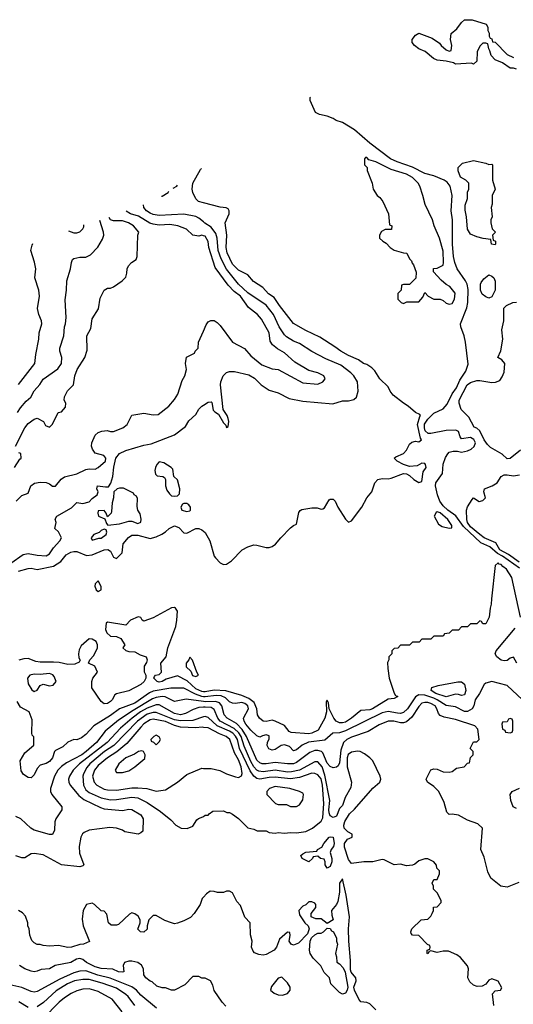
# Model space of a CAD drawing. Header units: inches. Extents: x 1793389 to 1900389, y 320802 to 470796.
# Tile 747 of 752: x 1858795 to 1862030, y 463317 to 469760. Entities that reach past the tile are written whole.
import ezdxf

# ---------------------------------------------------------------- set-up
doc = ezdxf.new("R2010")
doc.units = ezdxf.units.IN
doc.header["$MEASUREMENT"] = 0
doc.layers.add('B8456', color=7, linetype='Continuous')
doc.layers.add('B8466', color=7, linetype='Continuous')

msp = doc.modelspace()

# ---------------------------------------------------------------- linework, layer by layer
at = {"layer": 'B8456', "color": 2}
for points, elevation in [([(1860000, 468561.9), (1859968, 468570), (1859950, 468588), (1859929, 468630), (1859925.2, 468650), (1859929.5, 468690), (1859980.8, 468779.2), (1859987.3, 468785.4)], 274), ([(1859800.5, 468657.3), (1859826, 468670), (1859829.3, 468677.1)], 278), ([(1859724.1, 468604.5), (1859730, 468606), (1859768, 468630), (1859771.7, 468637.4)], 278), ([(1860000, 468436), (1859970, 468461.6), (1859950, 468471.2), (1859870, 468486.3), (1859710, 468478.4), (1859670, 468485.6), (1859650, 468494.5), (1859627, 468510), (1859609.6, 468530), (1859606.4, 468549.2)], 278), ([(1860000, 468346.5), (1859990, 468349), (1859970, 468344), (1859930, 468348.7), (1859888.7, 468390), (1859831.7, 468411.7), (1859779.1, 468419.1), (1859710, 468415.4), (1859670, 468421.1), (1859648.9, 468428.9), (1859574.8, 468474.8), (1859521.2, 468490), (1859493.9, 468507.1)], 282), ([(1858769, 466970), (1858828.7, 467090), (1858850, 467118), (1858890, 467144.7), (1858910, 467151.3), (1858950.9, 467130.9), (1858965.4, 467105.4), (1858990, 467094), (1859010, 467114), (1859048, 467190), (1859070, 467194), (1859096.4, 467223.6), (1859098, 467250), (1859088, 467270), (1859088.4, 467291.6), (1859108.9, 467331.1), (1859148, 467370), (1859157.2, 467430), (1859173.2, 467470), (1859222.7, 467550), (1859238, 467598), (1859235.3, 467690), (1859262, 467738), (1859270, 467802), (1859312.9, 467867.1), (1859323.1, 467936.9), (1859348, 467990), (1859370, 468002), (1859390, 468002), (1859410, 468012), (1859468, 468050), (1859490, 468074), (1859498, 468102), (1859499, 468130), (1859508, 468150), (1859528.9, 468171.1), (1859558, 468190), (1859566, 468210), (1859568.7, 468350), (1859575.3, 468370), (1859542, 468410), (1859509, 468430), (1859470, 468444.2), (1859410, 468444.2), (1859389.7, 468449.7), (1859381.4, 468466.3)], 286), ([(1858780.9, 467190), (1858800.5, 467219.5), (1858837.2, 467262.8), (1858869.2, 467290), (1858890, 467331), (1858927.6, 467372.4), (1858950, 467407.3), (1859044.4, 467475.6), (1859069.4, 467510), (1859072.3, 467550), (1859059.3, 467590), (1859059.3, 467610), (1859084, 467690), (1859088.7, 467750), (1859095.3, 467770), (1859099, 467810), (1859092.9, 467927.1), (1859102, 467990), (1859104, 468050), (1859129.2, 468130), (1859135.3, 468170), (1859142, 468190), (1859150, 468198), (1859190, 468206.8), (1859230, 468206.8), (1859258.9, 468221.1), (1859307.7, 468272.3), (1859337.4, 468322.6), (1859347, 468350), (1859345.1, 468370), (1859319.6, 468446.5)], 290), ([(1859114.6, 468377.3), (1859150, 468366), (1859170, 468366), (1859190, 468372), (1859210, 468392), (1859215.5, 468404.5), (1859215.5, 468417.1)], 294), ([(1858786.8, 467373.2), (1858894, 467510), (1858901.2, 467570), (1858922, 467670), (1858924, 467710), (1858940.9, 467770), (1858939.3, 467790), (1858921.2, 467830), (1858913.2, 467870), (1858926, 467950), (1858921.2, 467990), (1858895.3, 468070), (1858902, 468130), (1858893.6, 468173.6), (1858869.4, 468249.4), (1858876.5, 468283.5), (1858882, 468295.3)], 294), ([(1858773.2, 466610), (1858810, 466646.8), (1858850, 466661), (1858869.4, 466710), (1858892.8, 466727.2), (1858930, 466734.4), (1858970, 466730.5), (1858990, 466723), (1859010, 466708.2), (1859030, 466708.2), (1859066.9, 466753.1), (1859090, 466767.4), (1859170, 466788), (1859230, 466816.3), (1859250, 466820.5), (1859290, 466819.5), (1859310, 466828.8), (1859357.6, 466870), (1859360.9, 466890), (1859347, 466907), (1859290, 466924), (1859273.2, 466950), (1859266, 466970), (1859269.2, 466990), (1859290, 467042), (1859310, 467058), (1859332.9, 467067.1), (1859369.1, 467070.9), (1859390, 467064), (1859410, 467064.9), (1859471.5, 467088.5), (1859499.3, 467110), (1859530, 467171.3), (1859610, 467184), (1859670, 467173.4), (1859703.7, 467176.3), (1859773.2, 467230), (1859810, 467274.8), (1859832, 467310), (1859861.2, 467398.8), (1859877.2, 467430), (1859889, 467470), (1859881.2, 467510), (1859889.3, 467550.7), (1859942, 467578), (1859946, 467590), (1859966, 467610), (1859968, 467650), (1860000, 467721.7)], 282), ([(1858736.9, 466203.1), (1858819.3, 466260.7), (1858850, 466266.8), (1858910, 466256), (1858970, 466251.3), (1858990, 466264.7), (1859016, 466304), (1859059, 466350), (1859068.7, 466370), (1859050, 466408), (1859026, 466430), (1859035.3, 466470), (1859029, 466491), (1859038, 466510), (1859135.5, 466564.5), (1859170, 466601), (1859210, 466594.9), (1859250, 466604), (1859270, 466626.8), (1859304, 466650), (1859309, 466670), (1859302, 466690), (1859306, 466710), (1859358, 466702), (1859376.5, 466703.5), (1859393.2, 466726.8), (1859405.2, 466770), (1859412.5, 466832.5), (1859425.4, 466890), (1859450, 466921.1), (1859490, 466941.7), (1859610, 466975.8), (1859656.2, 466983.8), (1859810, 467044), (1859882.8, 467097.2), (1859904.7, 467135.3), (1859950, 467175.5), (1859969.7, 467210.3), (1859989.7, 467230.3), (1860000, 467237.4)], 278), ([(1858762, 466830), (1858796.4, 466883.6), (1858806, 466890), (1858802, 466922), (1858790, 466926)], 286), ([(1858788.6, 466151.4), (1858850, 466168.7), (1858870, 466170.3), (1858910, 466161.7), (1859016.1, 466183.9), (1859065.6, 466214.4), (1859101, 466259), (1859130, 466275.5), (1859150, 466280.5), (1859170, 466279.3), (1859232.7, 466252.7), (1859270, 466257.6), (1859350, 466290.4), (1859373.2, 466293.2), (1859390, 466282), (1859410, 466242), (1859430, 466234), (1859468, 466270), (1859473.2, 466330), (1859507.9, 466372.1), (1859530, 466387.7), (1859570, 466387.2), (1859650, 466364.9), (1859690, 466375.5), (1859727.6, 466392.4), (1859751.9, 466408.1), (1859774, 466430), (1859810, 466446.8), (1859837.3, 466437.3), (1859870, 466401), (1859890, 466398.8), (1859950, 466430.6), (1859970, 466430.7), (1859990, 466421), (1860000, 466412.8)], 274), ([(1860000, 465361.8), (1859990, 465362.9), (1859950, 465380.3), (1859893.6, 465433.6), (1859830, 465467), (1859756.1, 465443.9), (1859730, 465429.6), (1859710, 465425.6), (1859695.3, 465430), (1859675.3, 465450), (1859678, 465462), (1859686, 465470), (1859710, 465476), (1859724, 465490), (1859719.3, 465550), (1859756.2, 465590), (1859767, 465650), (1859818, 465790), (1859826, 465830), (1859829.5, 465889.5), (1859817.2, 465910), (1859810, 465913.6), (1859790, 465911.6), (1859670, 465845.1), (1859610, 465824), (1859598, 465830), (1859588.4, 465848.4), (1859572.5, 465852.5), (1859521, 465830), (1859490, 465798), (1859370, 465818), (1859362, 465810), (1859358, 465770), (1859367.5, 465747.5), (1859390, 465726.8), (1859430, 465722.8), (1859458, 465710), (1859484.7, 465670), (1859472, 465650), (1859490, 465632), (1859510, 465624.7), (1859550, 465622.8), (1859584.1, 465604.1), (1859624.7, 465590), (1859631, 465570), (1859626.4, 465553.6), (1859611.3, 465530), (1859611.6, 465491.6), (1859622, 465470), (1859622, 465450), (1859611.3, 465430), (1859590, 465409), (1859510, 465369), (1859430.8, 465349.2), (1859418, 465342), (1859401, 465310), (1859390, 465299), (1859370, 465286), (1859350, 465284), (1859330, 465298), (1859268.7, 465388.7), (1859268.9, 465428.9), (1859275.3, 465450), (1859306, 465490), (1859288.4, 465528.4), (1859246, 465550), (1859255.3, 465570), (1859280.9, 465599.1), (1859305.2, 465650), (1859305.2, 465670), (1859296, 465690), (1859270, 465706), (1859250, 465709.2), (1859197.3, 465662.7), (1859184.5, 465635.5), (1859180.7, 465610), (1859184, 465584), (1859192, 465568), (1859184.7, 465555.3), (1859157.5, 465542.5), (1859110, 465540.7), (1859053.6, 465553.6), (1859016.6, 465556.6), (1858930, 465555.6), (1858901, 465561), (1858850, 465579.3), (1858822.8, 465577.2), (1858790, 465568.7)], 274), ([(1860000, 465329.5), (1859990, 465330.6), (1859946.5, 465346.5), (1859870, 465386.6), (1859786.2, 465386.2), (1859670, 465366), (1859645.8, 465354.2), (1859550, 465286.6), (1859449.1, 465250.9), (1859390, 465205.6), (1859280.4, 465139.6), (1859230, 465082), (1859199.8, 465060.2), (1859170, 465048), (1859150, 465048.7), (1859110, 465033.2), (1859077.5, 465002.5), (1859030, 464977.2), (1859022.8, 464970), (1859010.3, 464929.7), (1858990, 464906), (1858970, 464892.7), (1858930, 464881.2), (1858910, 464859), (1858890, 464819), (1858875.9, 464804.1), (1858870, 464799), (1858850, 464801.2), (1858820.7, 464820.7), (1858804.5, 464844.5), (1858799, 464910), (1858830, 464962), (1858887.3, 465012.7), (1858887.3, 465067.3), (1858878, 465078), (1858875.3, 465090), (1858878, 465178), (1858858, 465230), (1858801.2, 465261.2), (1858778, 465298)], 278), ([(1860000, 465297.9), (1859886.6, 465313.4), (1859810, 465299.3), (1859748.5, 465328.5), (1859730, 465330.9), (1859690, 465325.3), (1859664.9, 465315.1), (1859540.1, 465239.9), (1859444, 465176), (1859356.3, 465103.7), (1859299.5, 465030), (1859231.8, 464970), (1859203.8, 464950), (1859103.2, 464896.8), (1859070, 464874), (1859046, 464850), (1859023.8, 464810), (1858997.3, 464730), (1858997.3, 464710), (1859006.8, 464690), (1859072, 464610), (1859072, 464590), (1859031.3, 464530), (1859026, 464510), (1859024.7, 464455.3), (1859010, 464428.7), (1858990, 464429), (1858890, 464457.2), (1858868.7, 464470), (1858802, 464530), (1858770, 464545.2)], 282), ([(1860000, 465261.3), (1859970, 465259.1), (1859933.1, 465246.9), (1859881.2, 465218.8), (1859850, 465211.2), (1859810, 465219.1), (1859710, 465277.4), (1859690, 465276.4), (1859630, 465253.6), (1859587.2, 465230), (1859531.7, 465190), (1859456.4, 465123.6), (1859368.7, 465030), (1859187, 464890), (1859145.5, 464850), (1859122, 464810), (1859116.3, 464790), (1859117.3, 464770), (1859126.8, 464750), (1859183.6, 464683.6), (1859216.7, 464656.7), (1859324, 464604), (1859350, 464596.5), (1859470, 464584), (1859510, 464594.8), (1859530, 464590.8), (1859590, 464556), (1859604.7, 464530), (1859602, 464450), (1859590, 464438), (1859570.9, 464429.1), (1859485.2, 464445.2), (1859470, 464455.3), (1859430, 464468.7), (1859387.1, 464472.9), (1859250, 464457.2), (1859218, 464442), (1859207.5, 464432.5), (1859196, 464410), (1859186, 464350), (1859186.8, 464306.8), (1859216, 464230), (1859210, 464222), (1859190, 464215.3), (1859070, 464229), (1858950, 464294), (1858890, 464304), (1858870, 464302), (1858830, 464275.3), (1858810, 464275.3), (1858770, 464289)], 286), ([(1860000, 465197.2), (1859930, 465174), (1859850, 465171.6), (1859810, 465178.9), (1859690, 465225.3), (1859670, 465226.6), (1859630, 465214.8), (1859567.2, 465170), (1859412.2, 465010), (1859352, 464970), (1859255.3, 464890), (1859234.4, 464865.6), (1859214.1, 464825.9), (1859210.3, 464809.7), (1859213.7, 464750), (1859230, 464720.5), (1859250, 464703.7), (1859330, 464667.2), (1859390, 464654.9), (1859430, 464656), (1859530, 464671.8), (1859570, 464668.7), (1859630, 464638.4), (1859719, 464579), (1859784.9, 464524.9), (1859818, 464490), (1859854, 464470), (1859893.6, 464466.4), (1859930, 464482), (1859956.4, 464523.6), (1859967.3, 464532.7), (1859996.4, 464543.6), (1860000, 464546.4)], 290), ([(1860000, 465128.8), (1859990.3, 465129.7), (1859950, 465125.1), (1859850, 465130.9), (1859810, 465140.9), (1859750, 465166.6), (1859670, 465183.5), (1859650, 465178.5), (1859610, 465151.1), (1859588.8, 465130), (1859496.9, 465023.1), (1859431, 464969), (1859370, 464929.7), (1859310, 464878.7), (1859285.7, 464850), (1859272.2, 464810), (1859283, 464770), (1859300.7, 464750), (1859350, 464725.3), (1859370, 464721.3), (1859430, 464718.4), (1859530, 464733.7), (1859570, 464734), (1859628.2, 464728.2), (1859690, 464710.8), (1859750, 464721), (1859830, 464771.3), (1859890, 464821), (1859990, 464861), (1860000, 464860.6)], 294), ([(1860000, 464018), (1859991.6, 464008.4), (1859978, 463970), (1859938, 463910), (1859914.4, 463885.6), (1859870, 463862), (1859830, 463848), (1859810, 463844), (1859790, 463849), (1859745.6, 463865.6), (1859690, 463898), (1859670, 463898), (1859642, 463870), (1859631, 463830), (1859630.6, 463809.4), (1859610, 463789.2), (1859588, 463790), (1859569.1, 463809.1), (1859584, 463850), (1859585.2, 463870), (1859572.9, 463892.9), (1859550, 463909), (1859530, 463915.3), (1859514.4, 463905.6), (1859442, 463838), (1859430, 463834), (1859395.3, 463835.3), (1859378, 463850), (1859367.3, 463907.3), (1859350, 463926), (1859328.4, 463928.4), (1859286, 463970), (1859270, 463978), (1859234, 463970), (1859212, 463930), (1859205.4, 463874.6), (1859211.3, 463830), (1859252, 463728), (1859214, 463710), (1859190, 463709.2), (1859134, 463690), (1859110, 463689.4), (1859050, 463701.2), (1858990, 463697.2), (1858950, 463701.2), (1858930, 463709), (1858909.1, 463709.1), (1858890, 463718), (1858874.6, 463734.6), (1858862, 463770), (1858858, 463810), (1858848.7, 463830), (1858848.7, 463850), (1858834, 463894), (1858814.6, 463914.6), (1858788, 463930)], 290), ([(1860000, 463488), (1859990, 463488), (1859970, 463498), (1859930, 463498), (1859876.8, 463443.2), (1859810.6, 463409.4), (1859790, 463409), (1859750, 463424), (1859730, 463424), (1859694.6, 463434.6), (1859664, 463464), (1859650, 463469), (1859622, 463490), (1859608.7, 463510), (1859606, 463550), (1859593.8, 463573.8), (1859569.6, 463589.6), (1859530, 463598.7), (1859510, 463598.7), (1859482.8, 463590), (1859473.4, 463570), (1859478, 463530), (1859470, 463527), (1859442, 463530), (1859406.6, 463546.6), (1859330, 463551.2), (1859290, 463561.7), (1859232.3, 463590), (1859210, 463609.6), (1859190, 463616.9), (1859167.6, 463612.4), (1859130, 463589.3), (1859028.6, 463571.4), (1858990, 463549.5), (1858935.8, 463544.2), (1858910, 463532.7), (1858890, 463529.4), (1858870, 463533.2), (1858830, 463549.2), (1858795.3, 463570)], 294), ([(1859692.1, 463292.1), (1859590, 463377), (1859560.9, 463410), (1859531, 463431), (1859388.8, 463488.8), (1859307.2, 463507.2), (1859230, 463535.4), (1859190, 463532.8), (1859150, 463521.7), (1859057.6, 463482.4), (1858910, 463401.2), (1858890, 463397.2), (1858870, 463401.2), (1858810, 463426.6), (1858730, 463443.7)], 298), ([(1859549.4, 463310), (1859507.3, 463367.2), (1859490, 463381.6), (1859430, 463423.1), (1859335.8, 463455.8), (1859250, 463478.5), (1859210, 463479.8), (1859154.8, 463470), (1859108.4, 463451.6), (1859034.8, 463405.2), (1858951.5, 463328.5), (1858910, 463300.7)], 302), ([(1859467.9, 463267.9), (1859401.2, 463350), (1859310, 463400.7), (1859282, 463410), (1859250, 463417.6), (1859210, 463416.2), (1859170, 463404.5), (1859133.5, 463386.5), (1859090, 463359.5), (1859054, 463330), (1858950, 463223.7)], 306), ([(1858850, 463296.2), (1858790, 463334)], 302)]:
    msp.add_lwpolyline(points, dxfattribs=dict(at, elevation=elevation))
for points, elevation in [([(1859710, 466866), (1859694, 466850), (1859685.5, 466830), (1859682, 466810), (1859685.4, 466785.4), (1859696, 466776), (1859734, 466770), (1859743.6, 466763.6), (1859752, 466750), (1859751.1, 466708.9), (1859760.5, 466680.5), (1859776.8, 466656.8), (1859790, 466644.7), (1859810, 466641), (1859830, 466644.7), (1859842, 466658), (1859845.2, 466690), (1859829, 466749), (1859806, 466770), (1859798, 466818), (1859788.7, 466830), (1859739.7, 466859.7)], 278), ([(1859450, 466695.3), (1859434, 466690), (1859412, 466670), (1859411.1, 466631.1), (1859402, 466598), (1859398, 466542), (1859394, 466530), (1859370, 466506), (1859362, 466530), (1859350, 466548), (1859310, 466546), (1859306.8, 466530), (1859312, 466510), (1859352.7, 466492.7), (1859363.6, 466463.6), (1859372.7, 466452.7), (1859450, 466460.7), (1859510, 466479.3), (1859530, 466478.4), (1859570, 466462.8), (1859589, 466471), (1859592.3, 466492.3), (1859586, 466526), (1859569.3, 466550.7), (1859565.6, 466574.4), (1859567.3, 466627.3), (1859562, 466642), (1859546, 466650), (1859542, 466662), (1859475.3, 466695.3)], 278), ([(1859870, 466594), (1859862, 466590), (1859851.3, 466570), (1859858, 466550), (1859890, 466540.7), (1859910, 466546), (1859914, 466550), (1859914, 466570), (1859904.7, 466584.7), (1859890, 466593.2)], 278), ([(1859350, 466426), (1859330, 466418), (1859316, 466404), (1859282, 466390), (1859264.7, 466370), (1859270, 466354), (1859313.2, 466366.8), (1859330, 466367.3), (1859362, 466390), (1859366, 466406), (1859362, 466422)], 278), ([(1859310, 466088), (1859291.1, 466068.9), (1859287.3, 466052.7), (1859296, 466030), (1859310, 466018.8), (1859328.7, 466030), (1859329, 466050)], 274), ([(1859910, 465588), (1859902.8, 465570), (1859886, 465550), (1859886, 465526), (1859916, 465496), (1859927.7, 465467.7), (1859950, 465461), (1859968, 465470), (1859955.3, 465490), (1859928.9, 465568.9)], 274), ([(1858990, 465481.2), (1858930, 465476), (1858890, 465478), (1858861, 465470), (1858846.8, 465450), (1858850, 465414), (1858875.3, 465375.3), (1858890, 465364.7), (1858910, 465372), (1858930, 465402), (1858950, 465412), (1858990, 465401), (1859015.5, 465404.5), (1859034, 465430), (1859022, 465462), (1859012, 465472)], 278), ([(1859690, 465078), (1859674, 465070), (1859654, 465050), (1859658, 465038), (1859672.7, 465032.7), (1859690, 465014), (1859710, 465034), (1859718, 465050), (1859710, 465066)], 298), ([(1859595.3, 464975.3), (1859574, 464970), (1859546.8, 464953.2), (1859492, 464930), (1859446, 464890), (1859422, 464850), (1859430, 464834), (1859470, 464834), (1859510, 464844.7), (1859550, 464871.3), (1859614.6, 464925.4), (1859618, 464950), (1859606, 464970)], 298)]:
    msp.add_lwpolyline(points, close=True, dxfattribs=dict(at, elevation=elevation))
at = {"layer": 'B8466', "color": 2}
for points, elevation in [([(1862050, 469435.3), (1862030, 469442), (1862010, 469442), (1861958, 469478), (1861910, 469498), (1861884.7, 469524.7), (1861876.4, 469556.4), (1861868.4, 469568.4), (1861862, 469602), (1861850, 469606), (1861830, 469606), (1861810, 469586), (1861792, 469550), (1861791.1, 469488.9), (1861770, 469468), (1861755.3, 469475.3), (1861651.1, 469468.9), (1861637.2, 469477.2), (1861590, 469489), (1861530, 469495.3), (1861506.3, 469506.3), (1861452.5, 469552.5), (1861410, 469569), (1861382, 469590), (1861368, 469610), (1861368, 469630), (1861390, 469658), (1861410, 469670.8), (1861498, 469638), (1861546.4, 469606.4), (1861558, 469590), (1861590, 469562), (1861610, 469554), (1861622, 469558), (1861628, 469590), (1861619, 469630), (1861622, 469670), (1861659.3, 469700.7), (1861690, 469742), (1861710, 469758), (1861759.8, 469759.8), (1861852, 469730), (1861862, 469710), (1861862, 469690), (1861871.6, 469671.6), (1861872.7, 469652.7), (1861878, 469638), (1861890, 469634), (1861894, 469614), (1861910, 469612), (1861990, 469532), (1862032, 469512)], 266), ([(1862070, 466170.7), (1861958.5, 466250), (1861926.4, 466266.4), (1861875.1, 466310), (1861817.5, 466337.5), (1861703.1, 466443.1), (1861652.9, 466512.9), (1861601.3, 466550), (1861570, 466578.7), (1861548.4, 466610), (1861534, 466650), (1861519.3, 466710), (1861522.7, 466730), (1861566, 466790), (1861570, 466852), (1861585.4, 466894.6), (1861600.2, 466919.8), (1861610, 466930.8), (1861636, 466936), (1861663.1, 466936.9), (1861690.7, 466930.7), (1861730, 466939.3), (1861753.2, 466950), (1861773.1, 466966.9), (1861782, 466990), (1861771.9, 467011.9), (1861750, 467025.1), (1861690, 467018), (1861680.7, 467030), (1861670, 467065.2), (1861652.8, 467072.8), (1861590, 467071.1), (1861490, 467051), (1861471.1, 467051.1), (1861452.6, 467070), (1861447.1, 467090), (1861447, 467113), (1861470, 467145.3), (1861510, 467184.6), (1861570, 467212.9), (1861596.2, 467243.8), (1861628.2, 467311.8), (1861658.4, 467350), (1861679.1, 467400.9), (1861719.1, 467460.9), (1861734.7, 467505.3), (1861715.6, 467650), (1861707.6, 467690), (1861685.1, 467750), (1861682.9, 467770), (1861724.9, 467875.1), (1861731.2, 467910), (1861734.6, 467994.6), (1861726.9, 468030), (1861717.4, 468050), (1861662.6, 468130), (1861647.1, 468170), (1861638.3, 468210), (1861631.5, 468290), (1861631.5, 468450), (1861623.6, 468510), (1861629.6, 468610), (1861616.3, 468670), (1861596.8, 468696.8), (1861577.2, 468710), (1861510, 468738.4), (1861450, 468753.6), (1861370, 468794.7), (1861269, 468830), (1861226, 468850), (1861090, 468951.6), (1860990, 469038.4), (1860910, 469086.6), (1860870, 469099.3), (1860850, 469113.2), (1860810, 469129.2), (1860759, 469139), (1860733.2, 469153.2), (1860699, 469230), (1860699, 469250), (1860700.1, 469252.4)], 270), ([(1860000, 466412.8), (1860010, 466404.7), (1860042, 466350), (1860070.5, 466250), (1860078.3, 466238.3), (1860110, 466204.9), (1860130, 466195.5), (1860150, 466197.1), (1860182.3, 466217.7), (1860252.7, 466290), (1860290, 466310.4), (1860330, 466322.4), (1860350, 466321.3), (1860410, 466305.5), (1860430, 466306), (1860450, 466312.4), (1860472.3, 466327.7), (1860506.6, 466370), (1860570, 466434), (1860590, 466450.8), (1860610, 466458), (1860624.5, 466535.5), (1860632.3, 466547.7), (1860644.5, 466555.5), (1860710, 466566), (1860745.2, 466565.2), (1860770, 466556), (1860782, 466558), (1860793.6, 466566.4), (1860823.1, 466616.9), (1860830, 466622), (1860850, 466622), (1860862, 466610), (1860881, 466570), (1860930, 466491.3), (1860950, 466471.3), (1860970, 466481), (1861038, 466570), (1861070, 466632), (1861102, 466670), (1861122, 466730), (1861142, 466750), (1861170, 466757.3), (1861210, 466756.3), (1861230, 466760.5), (1861311, 466791), (1861330, 466787.7), (1861350, 466777.3), (1861378, 466750), (1861410, 466730.6), (1861430, 466738), (1861439, 466801), (1861458, 466830), (1861455.3, 466850), (1861450, 466855.3), (1861430, 466858), (1861399.6, 466840.4), (1861350, 466835.3), (1861310, 466848.7), (1861268, 466870), (1861248.7, 466890), (1861260.4, 466899.6), (1861310, 466922), (1861330, 466942), (1861350, 466982), (1861364.7, 466995.3), (1861390, 467001), (1861410, 466998), (1861428, 467010), (1861420.7, 467020.7), (1861403, 467110), (1861416.5, 467163.5), (1861422, 467170), (1861417.2, 467177.2), (1861389.4, 467189.4), (1861342, 467230), (1861309.4, 467249.4), (1861242, 467302), (1861222, 467330), (1861210, 467358), (1861155.3, 467410), (1861122, 467462), (1861102, 467482), (1861070, 467504), (1861048.7, 467510), (1861015.1, 467535.1), (1860950, 467562), (1860899, 467590), (1860860.1, 467620.1), (1860762.5, 467682.5), (1860670, 467726), (1860590, 467772.7), (1860497, 467890), (1860462.4, 467942.4), (1860426, 467966), (1860388.2, 468008.2), (1860326.5, 468046.5), (1860291, 468091), (1860230, 468121.6), (1860190, 468159.5), (1860154.5, 468234.5), (1860148.2, 468270), (1860153.6, 468350), (1860142.7, 468430), (1860168.7, 468490), (1860168.7, 468510), (1860162, 468522), (1860149.1, 468529.1), (1860110, 468534), (1860000, 468561.9)], 274), ([(1860000, 467237.4), (1860030, 467258), (1860050, 467259.1), (1860054.7, 467254.7), (1860064.1, 467204.1), (1860073.2, 467193.2), (1860098.7, 467178.7), (1860130, 467122.8), (1860145.5, 467105.5), (1860150, 467092), (1860162, 467098), (1860165.2, 467130), (1860160.9, 467150), (1860154, 467170), (1860129.5, 467209.5), (1860112.3, 467370), (1860113.2, 467390), (1860129, 467430), (1860150, 467452), (1860170, 467458), (1860203.1, 467456.9), (1860296.7, 467436.7), (1860334.2, 467414.2), (1860378, 467370), (1860430, 467334.8), (1860490, 467318.8), (1860561.4, 467281.4), (1860650, 467262.8), (1860846.4, 467246.4), (1860910, 467266), (1860950, 467266), (1860985.2, 467274.8), (1861002, 467290), (1861012.7, 467330), (1861009.3, 467390), (1860986, 467430), (1860966, 467450), (1860900.1, 467500.1), (1860800.4, 467540.4), (1860709.6, 467589.6), (1860630, 467640.9), (1860590, 467657), (1860543.8, 467683.8), (1860530, 467697.2), (1860496.2, 467750), (1860457.6, 467830), (1860410.8, 467890.8), (1860290, 467971.6), (1860229.6, 468030), (1860150, 468127.3), (1860114.9, 468194.9), (1860096.8, 468250), (1860089.7, 468330), (1860079.8, 468359.8), (1860050, 468402.9), (1860008.7, 468428.7), (1860000, 468436)], 278), ([(1860000, 467721.7), (1860018, 467762), (1860030, 467782), (1860048.4, 467791.6), (1860070, 467792), (1860090, 467778), (1860110, 467758), (1860190.6, 467650.6), (1860267.9, 467607.9), (1860310, 467561), (1860381.1, 467501.1), (1860450, 467476), (1860490, 467471.3), (1860650, 467384), (1860750, 467374.8), (1860782, 467390), (1860798, 467410), (1860788, 467430), (1860750, 467448.7), (1860690, 467465.2), (1860598, 467518), (1860530, 467579.3), (1860485.4, 467605.4), (1860451.6, 467631.6), (1860437, 467657), (1860429.5, 467710), (1860380.1, 467800.1), (1860352.7, 467830), (1860295.6, 467875.6), (1860241.6, 467950), (1860201.8, 467981.8), (1860162, 468022), (1860077.4, 468137.4), (1860035.6, 468270), (1860030, 468308), (1860010, 468344), (1860000, 468346.5)], 282), ([(1862077.8, 466942.2), (1862010, 466889.3), (1861990, 466886), (1861956.8, 466916.8), (1861881, 466961), (1861859.8, 466979.8), (1861838.9, 467010), (1861809.7, 467069.7), (1861790, 467086.6), (1861773.2, 467093.2), (1861738.6, 467158.6), (1861688, 467210), (1861675.3, 467250), (1861675.3, 467270), (1861726.6, 467370), (1861750, 467384.9), (1861790, 467398.7), (1861810, 467399.5), (1861890, 467384.9), (1861913.2, 467386.8), (1861941.2, 467398.8), (1861956.5, 467423.5), (1861970, 467454), (1861974, 467510), (1861954.6, 467534.6), (1861928, 467550), (1861947.3, 467592.7), (1861962, 467670), (1861955.3, 467730), (1861968, 467790), (1861967.3, 467872.7), (1861986, 467890), (1862026, 467910), (1862050, 467912)], 266), ([(1862068, 466210), (1861999.4, 466259.4), (1861942.3, 466290), (1861915.9, 466335.9), (1861839.5, 466370), (1861810, 466391.3), (1861750, 466440.4), (1861729.8, 466470), (1861724.4, 466490), (1861722.9, 466550), (1861730, 466571.3), (1861760.2, 466619.8), (1861770, 466632), (1861807.1, 466607.1), (1861830, 466613), (1861847, 466630), (1861837.2, 466670), (1861842, 466690), (1861891.4, 466708.6), (1861924, 466730), (1861949.5, 466770.5), (1861970, 466780.5), (1861990, 466782.4), (1862030, 466774.4), (1862070, 466781.6)], 266), ([(1862077.7, 465850), (1862021.2, 466110), (1861984.7, 466164.7), (1861960.9, 466180.9), (1861950, 466195.3), (1861938, 466198), (1861930, 466206), (1861912, 466188), (1861886, 465970), (1861885.4, 465934.6), (1861878, 465910), (1861870.9, 465849.1), (1861850, 465806), (1861830, 465806), (1861822, 465822), (1861810, 465826), (1861790, 465806), (1861750, 465806), (1861730, 465786), (1861690, 465786), (1861670, 465766), (1861630, 465766), (1861610, 465746), (1861578, 465742), (1861570, 465726), (1861510, 465726), (1861490, 465706), (1861430, 465706), (1861412.7, 465687.3), (1861370, 465686), (1861350, 465666), (1861290, 465666), (1861272.7, 465647.3), (1861250, 465646), (1861234, 465630), (1861234, 465610), (1861214, 465590), (1861214, 465570), (1861206, 465554), (1861206.8, 465513.2), (1861217.3, 465450), (1861250, 465352), (1861258, 465338), (1861274, 465330), (1861250, 465318), (1861210, 465313.2), (1861106.8, 465250), (1861090, 465244), (1861030, 465239), (1860970.2, 465189.8), (1860930, 465163.5), (1860910, 465158), (1860890, 465158), (1860882.2, 465162.2), (1860869.8, 465169.8), (1860853, 465190), (1860824, 465250), (1860819, 465290), (1860810, 465308), (1860803.5, 465296.5), (1860804.9, 465230), (1860795.3, 465190), (1860750.2, 465109.8), (1860710.8, 465090), (1860690, 465086.9), (1860575.1, 465095.1), (1860562.3, 465102.3), (1860530, 465140.9), (1860470, 465169.6), (1860450, 465175.1), (1860410, 465167.8), (1860390, 465169.7), (1860367, 465190), (1860354, 465210), (1860349.7, 465250), (1860331.9, 465291.9), (1860297.7, 465317.7), (1860250, 465338), (1860147.1, 465367.1), (1860070, 465372.3), (1860010, 465360.7), (1860000, 465361.8)], 274), ([(1862052.7, 465550), (1862030, 465588.7), (1862010, 465581.2), (1861990, 465566.6), (1861970, 465563.6), (1861949.7, 465569.7), (1861922.7, 465590), (1861912, 465610), (1861918, 465630), (1862041.2, 465778.8)], 274), ([(1862089.7, 465309.7), (1861990, 465402.7), (1861890, 465429), (1861850, 465419), (1861838, 465410), (1861807.7, 465350), (1861780.7, 465310), (1861770.8, 465270), (1861761, 465250), (1861730, 465233.2), (1861710, 465232.7), (1861650, 465263.7), (1861590, 465271.5), (1861531.3, 465310), (1861510, 465319.1), (1861450, 465338.9), (1861410, 465341.7), (1861390, 465329.6), (1861337, 465250), (1861310, 465226.6), (1861290, 465220.4), (1861270, 465221), (1861210, 465232.4), (1861170, 465224), (1860930, 465106.6), (1860890, 465093.3), (1860848, 465092), (1860794.2, 465045.8), (1860687.1, 465032.9), (1860647.4, 465012.6), (1860610, 464982), (1860590, 464976), (1860563, 465003), (1860530, 465015.1), (1860509.1, 465010.9), (1860470, 464984.5), (1860450, 464980.7), (1860427.5, 464987.5), (1860418, 465010), (1860419.3, 465030), (1860430, 465054), (1860430, 465074), (1860410, 465081.2), (1860385.5, 465074.5), (1860370, 465064), (1860350, 465074), (1860310, 465109.6), (1860276.3, 465150), (1860266.3, 465170), (1860262.9, 465190), (1860294.3, 465250), (1860289.5, 465270), (1860270, 465285.6), (1860250, 465291.1), (1860210, 465284.5), (1860190, 465286.6), (1860170, 465297), (1860143, 465323), (1860114.8, 465334.8), (1860083.1, 465336.9), (1860011.7, 465328.3), (1860000, 465329.5)], 278), ([(1862065.4, 464114.6), (1861990, 464084), (1861948, 464090), (1861883.1, 464143.1), (1861863.1, 464183.1), (1861839.3, 464279.3), (1861818, 464330), (1861828, 464470), (1861798, 464498), (1861730, 464522), (1861670, 464554), (1861630, 464562), (1861610, 464558), (1861594.6, 464574.6), (1861576.5, 464636.5), (1861542, 464710), (1861510, 464742), (1861468, 464770), (1861458, 464790), (1861490, 464851.3), (1861510, 464858), (1861530, 464856), (1861570, 464838.8), (1861610, 464836), (1861630, 464841), (1861658, 464862), (1861708.9, 464871.1), (1861730, 464894), (1861742, 464898), (1861748.4, 464931.6), (1861766, 464950), (1861766, 464970), (1861748, 464990), (1861770, 465034), (1861790, 465034), (1861806, 465050), (1861796.4, 465116.4), (1861778, 465138), (1861650, 465180.7), (1861576.2, 465196.2), (1861550, 465206), (1861538.9, 465218.9), (1861529.6, 465250), (1861517.6, 465270), (1861490, 465286), (1861470, 465291), (1861450, 465292.6), (1861430, 465287), (1861410, 465266), (1861364.8, 465195.2), (1861330, 465166), (1861310, 465159.5), (1861290, 465159.5), (1861246, 465170), (1861210, 465169.4), (1861150, 465146.6), (1861079, 465101), (1860970, 465064.7), (1860939.1, 465050), (1860917.1, 465030), (1860899.9, 464980.1), (1860890, 464898), (1860882, 464878), (1860871, 464869), (1860850, 464864), (1860830, 464872.3), (1860810, 464895.6), (1860782.3, 464962.3), (1860772.1, 464972.1), (1860750, 464977.4), (1860730, 464976.9), (1860695.8, 464964.2), (1860610, 464898.7), (1860590, 464891.3), (1860550, 464889.7), (1860470, 464899.7), (1860410, 464889.7), (1860385.2, 464890), (1860370, 464896.3), (1860350, 464914.5), (1860280.8, 465070), (1860254.1, 465114.1), (1860215.1, 465155.1), (1860154.5, 465190), (1860135.1, 465210), (1860119.1, 465270), (1860104.5, 465290), (1860078.7, 465298.7), (1860010, 465296.5), (1860000, 465297.9)], 282), ([(1861902, 463310), (1861894, 463386), (1861910, 463404.7), (1861946, 463410), (1861954.6, 463425.4), (1861930, 463468.7), (1861890, 463484), (1861870, 463475.3), (1861850.5, 463449.5), (1861824.9, 463435.1), (1861793.4, 463433.4), (1861770, 463442), (1861743.9, 463463.9), (1861732.7, 463490), (1861736, 463550), (1861729.5, 463569.5), (1861683.3, 463623.3), (1861660.2, 463640.2), (1861604.7, 463664.7), (1861570, 463665.2), (1861530, 463655.3), (1861490, 463666), (1861478, 463662), (1861470, 463646), (1861466, 463650), (1861466, 463670), (1861482, 463678), (1861486, 463690), (1861482, 463702), (1861467.3, 463707.3), (1861410, 463766), (1861368.4, 463768.4), (1861360.4, 463780.4), (1861358, 463790), (1861366, 463810), (1861426, 463870), (1861470, 463874), (1861490, 463894), (1861498, 463910), (1861506, 463930), (1861507.3, 463952.7), (1861530, 463954), (1861556.4, 463983.6), (1861556.4, 463996.4), (1861530, 464046), (1861506, 464070), (1861506, 464090), (1861498, 464110), (1861510, 464134), (1861530, 464134), (1861546, 464170), (1861546, 464190), (1861528.4, 464208.4), (1861527.3, 464227.3), (1861508.4, 464248.4), (1861470, 464268), (1861450, 464268), (1861410, 464255.3), (1861385.4, 464234.6), (1861370, 464228), (1861330, 464222), (1861290, 464234), (1861250, 464228.7), (1861183.1, 464263.1), (1861170, 464264), (1861110, 464249), (1861050, 464249.2), (1860970, 464239), (1860950, 464264), (1860924.2, 464344.2), (1860924, 464370), (1860943.3, 464396.7), (1860974, 464410), (1860974, 464430), (1860945.3, 464445.3), (1860920.7, 464470), (1860919.5, 464490), (1860927, 464513), (1860956, 464564), (1860990, 464594.8), (1861110, 464731), (1861155.3, 464770), (1861162, 464790), (1861158, 464810), (1861109.4, 464909.4), (1861089.2, 464930), (1861055.9, 464955.9), (1861026, 464970), (1861010, 464972.3), (1860970, 464966), (1860947.9, 464952.1), (1860940.3, 464930), (1860941.2, 464870), (1860970.3, 464770), (1860965.2, 464734.8), (1860927.7, 464670), (1860910, 464618), (1860890, 464598), (1860872.2, 464547.8), (1860850, 464538.4), (1860830, 464549.6), (1860823.1, 464570), (1860820.7, 464590), (1860826.6, 464650), (1860795.8, 464815.8), (1860777.6, 464870), (1860750, 464903.6), (1860730, 464904.2), (1860630, 464849.8), (1860577.1, 464837.1), (1860550, 464836), (1860470, 464848.6), (1860390, 464837.6), (1860362, 464842), (1860350, 464848.3), (1860330, 464869.7), (1860310, 464906.3), (1860266.7, 465006.7), (1860246, 465070), (1860232.4, 465092.4), (1860201.6, 465121.6), (1860108.4, 465170), (1860093.3, 465190), (1860070, 465247), (1860050, 465258.5), (1860010, 465262), (1860000, 465261.3)], 286), ([(1860000, 464546.4), (1860010, 464554), (1860030, 464554), (1860036.4, 464563.6), (1860060.4, 464579.6), (1860130, 464582), (1860152.7, 464572.7), (1860170, 464572), (1860190, 464562), (1860230, 464532), (1860290, 464472), (1860330, 464462), (1860351.6, 464451.6), (1860410, 464451.3), (1860430, 464442), (1860470, 464436), (1860490, 464441), (1860530, 464436), (1860570, 464440.7), (1860610, 464439.1), (1860670, 464448), (1860714, 464470), (1860770, 464514.8), (1860782, 464538), (1860788.5, 464630), (1860778.7, 464750), (1860770, 464792), (1860750, 464818.4), (1860730, 464827.3), (1860710, 464829.6), (1860630, 464801.1), (1860570, 464792.8), (1860470, 464803.5), (1860430, 464802), (1860370, 464789.8), (1860350, 464794.7), (1860329.1, 464809.1), (1860305.1, 464845.1), (1860236.5, 464990), (1860222.5, 465050), (1860210, 465072.3), (1860192.3, 465090), (1860170, 465103.5), (1860090, 465139.3), (1860030, 465194), (1860010, 465200.5), (1860000, 465197.2)], 290), ([(1860000, 464860.6), (1860050, 464858.8), (1860107.1, 464847.1), (1860150, 464826), (1860210, 464804.7), (1860230, 464802), (1860248.4, 464811.6), (1860252.5, 464827.5), (1860246, 464870), (1860230, 464916), (1860203.1, 464963.1), (1860173, 465050), (1860149.3, 465070), (1860105.7, 465085.7), (1860030, 465126.3), (1860000, 465128.8)], 294), ([(1862050, 464599), (1862029, 464610), (1862013.2, 464650), (1862008.7, 464690), (1862022, 464710), (1862070, 464731)], 278), ([(1861130, 463281.2), (1861090, 463319), (1861070, 463329), (1861030, 463334), (1861017.2, 463350), (1860989.2, 463410), (1860985.2, 463430), (1861000.7, 463470), (1860998.4, 463490), (1860967.3, 463527.3), (1860962.9, 463542.9), (1860963.2, 463603.2), (1860951.6, 463730), (1860949.6, 463810), (1860956.2, 463890), (1860934, 464030), (1860910, 464138), (1860891.3, 464110), (1860891, 464050), (1860879.1, 463990), (1860870.7, 463970), (1860838, 463930), (1860840.5, 463900.5), (1860850, 463868.7), (1860810, 463846), (1860770, 463875.3), (1860736.4, 463876.4), (1860706, 463890), (1860706, 463910), (1860735.3, 463950), (1860735.3, 463970), (1860730, 463978), (1860710, 463988), (1860690, 463988), (1860671.3, 463968.7), (1860650, 463958), (1860624.7, 463930), (1860630, 463902), (1860664.7, 463850), (1860684.7, 463830), (1860692, 463810), (1860682, 463778), (1860623, 463717), (1860590, 463703.7), (1860575.3, 463710), (1860562, 463730), (1860568, 463768), (1860566, 463786), (1860550, 463788), (1860496.9, 463743.1), (1860478, 463690), (1860462, 463670), (1860410, 463642.7), (1860390, 463639), (1860362.7, 463642.7), (1860334.6, 463654.6), (1860324.7, 463664.7), (1860315.3, 463690), (1860318, 463730), (1860308.4, 463771.6), (1860306, 463850), (1860270, 463886), (1860243.1, 463963.1), (1860218, 463990), (1860190, 464046), (1860170, 464058), (1860150, 464058), (1860130, 464048), (1860091.6, 464048.4), (1860070, 464055.3), (1860043.6, 464056.4), (1860019.6, 464040.4), (1860000, 464018)], 290), ([(1860145.6, 463305.6), (1860122, 463330), (1860070, 463408), (1860062, 463442), (1860046, 463470), (1860010, 463488), (1860000, 463488)], 294)]:
    msp.add_lwpolyline(points, dxfattribs=dict(at, elevation=elevation))
for points, elevation in [([(1861070, 468858), (1861062, 468858), (1861054, 468850), (1861054, 468810), (1861071.6, 468791.6), (1861072.7, 468772.7), (1861106, 468690), (1861112, 468650), (1861138, 468610), (1861155.9, 468595.9), (1861176, 468570), (1861212, 468490), (1861218, 468418), (1861234, 468410), (1861232.7, 468387.3), (1861190, 468386), (1861165.4, 468374.6), (1861154, 468350), (1861154, 468330), (1861174, 468310), (1861196.9, 468296.9), (1861222, 468270), (1861250, 468252), (1861310, 468234), (1861332.7, 468232.7), (1861350, 468194), (1861362, 468182), (1861366.4, 468166.4), (1861376, 468156), (1861392.7, 468107.3), (1861391.6, 468068.4), (1861350, 468026), (1861310, 468026), (1861298, 468022), (1861294, 467990), (1861272.7, 467967.3), (1861274, 467930), (1861294, 467910), (1861310, 467902), (1861332.7, 467912.7), (1861410, 467914), (1861436.4, 467943.6), (1861450, 467974), (1861471.1, 467951.1), (1861510, 467931.3), (1861551.1, 467931.1), (1861570, 467922), (1861590, 467904.7), (1861610, 467898), (1861630, 467902), (1861644, 467930), (1861648, 467970), (1861614.6, 468014.6), (1861590, 468028), (1861556.4, 468056.4), (1861506, 468110), (1861507.3, 468132.7), (1861530, 468134), (1861570, 468154), (1861573.2, 468170), (1861570, 468246), (1861546.6, 468330), (1861512.3, 468410), (1861500.9, 468450), (1861452.7, 468550), (1861438, 468610), (1861418, 468670), (1861406.6, 468690), (1861370, 468727), (1861330, 468749.6), (1861230, 468778.7), (1861130, 468829), (1861083.1, 468843.1)], 274), ([(1861870, 468812), (1861890, 468814), (1861894, 468810), (1861894, 468710), (1861912, 468650), (1861892, 468610), (1861891.6, 468551.6), (1861884.7, 468530), (1861891.3, 468470), (1861882, 468450), (1861882, 468430), (1861891.1, 468391.1), (1861914, 468370), (1861894, 468350), (1861898, 468318), (1861914, 468310), (1861914, 468290), (1861910, 468286), (1861888, 468290), (1861882, 468322), (1861832.7, 468327.3), (1861790, 468338), (1861750, 468355.3), (1861729.4, 468389.4), (1861724, 468470), (1861713.6, 468513.6), (1861713.6, 468546.4), (1861728.7, 468590), (1861729, 468631), (1861738, 468650), (1861738, 468690), (1861718, 468710), (1861684, 468730), (1861668.4, 468771.6), (1861668, 468792), (1861698, 468822), (1861770, 468838), (1861850, 468822)], 266), ([(1861870, 467938), (1861850, 467946), (1861824.7, 467964.7), (1861815.3, 467990), (1861815.3, 468030), (1861820.2, 468039.8), (1861836.4, 468063.6), (1861870, 468091.3), (1861890, 468082), (1861902, 468070), (1861911.6, 468048.4), (1861911.1, 467988.9), (1861890, 467946)], 266), ([(1861530, 466539), (1861524, 466536), (1861512, 466510), (1861539.6, 466459.6), (1861563.6, 466443.6), (1861610, 466432), (1861626, 466434), (1861628, 466450), (1861601.2, 466490), (1861550, 466532)], 274), ([(1861690, 465337), (1861670, 465345.1), (1861650, 465346), (1861590, 465329.8), (1861522.7, 465350), (1861492.7, 465370), (1861495.3, 465390), (1861536.6, 465403.4), (1861666.4, 465426.4), (1861690, 465426), (1861710, 465412), (1861718.4, 465370), (1861710, 465342.7)], 274), ([(1862010, 465186), (1861998, 465182), (1861990, 465166), (1861958, 465162), (1861954, 465150), (1861958, 465118), (1861974, 465110), (1861978, 465098), (1862010, 465094), (1862022, 465098), (1862026, 465110), (1862026, 465170), (1862022, 465182)], 282), ([(1860470, 464741.2), (1860432, 464730), (1860414, 464710), (1860414, 464690), (1860471.1, 464631.1), (1860490, 464624.7), (1860543.6, 464623.6), (1860570, 464612), (1860610, 464612), (1860630, 464622), (1860650, 464654), (1860655.3, 464690), (1860650, 464698), (1860628.9, 464708.9), (1860566, 464730)], 294), ([(1860810, 464208), (1860798, 464230), (1860798, 464250), (1860790, 464266), (1860766, 464270), (1860750, 464286), (1860718, 464282), (1860714, 464270), (1860690, 464248.7), (1860646, 464270), (1860638, 464290), (1860650, 464302), (1860670, 464311.3), (1860742, 464318), (1860746, 464330), (1860775.3, 464344.7), (1860788, 464370), (1860824, 464410), (1860833.7, 464413.7), (1860850.3, 464410.3), (1860857.1, 464370), (1860852.7, 464350), (1860836, 464330), (1860830.8, 464310), (1860841, 464270), (1860841, 464250), (1860830, 464218)], 286), ([(1860910, 463383.7), (1860890, 463393.2), (1860835.3, 463450), (1860826, 463490), (1860790, 463526), (1860768.9, 463568.9), (1860718.6, 463618.6), (1860699, 463650), (1860694, 463670), (1860698, 463730), (1860708, 463752), (1860728.4, 463771.6), (1860750, 463782), (1860770, 463782), (1860786, 463790), (1860810, 463814), (1860830, 463812), (1860838, 463798), (1860851.3, 463790), (1860871.3, 463750), (1860871.3, 463730), (1860878, 463710), (1860864.7, 463650), (1860871.6, 463628.4), (1860872.7, 463592.7), (1860890, 463582), (1860915.5, 463555.5), (1860928.2, 463528.2), (1860944.9, 463430), (1860942, 463410), (1860930, 463389.3)], 290), ([(1860513.6, 463493.6), (1860490, 463488), (1860446.4, 463433.6), (1860438, 463410), (1860462, 463390), (1860490, 463378.8), (1860516.9, 463376.9), (1860550, 463387.3), (1860568.7, 463410), (1860568.7, 463430), (1860550, 463458)], 294)]:
    msp.add_lwpolyline(points, close=True, dxfattribs=dict(at, elevation=elevation))

doc.saveas('drawing.dxf')
